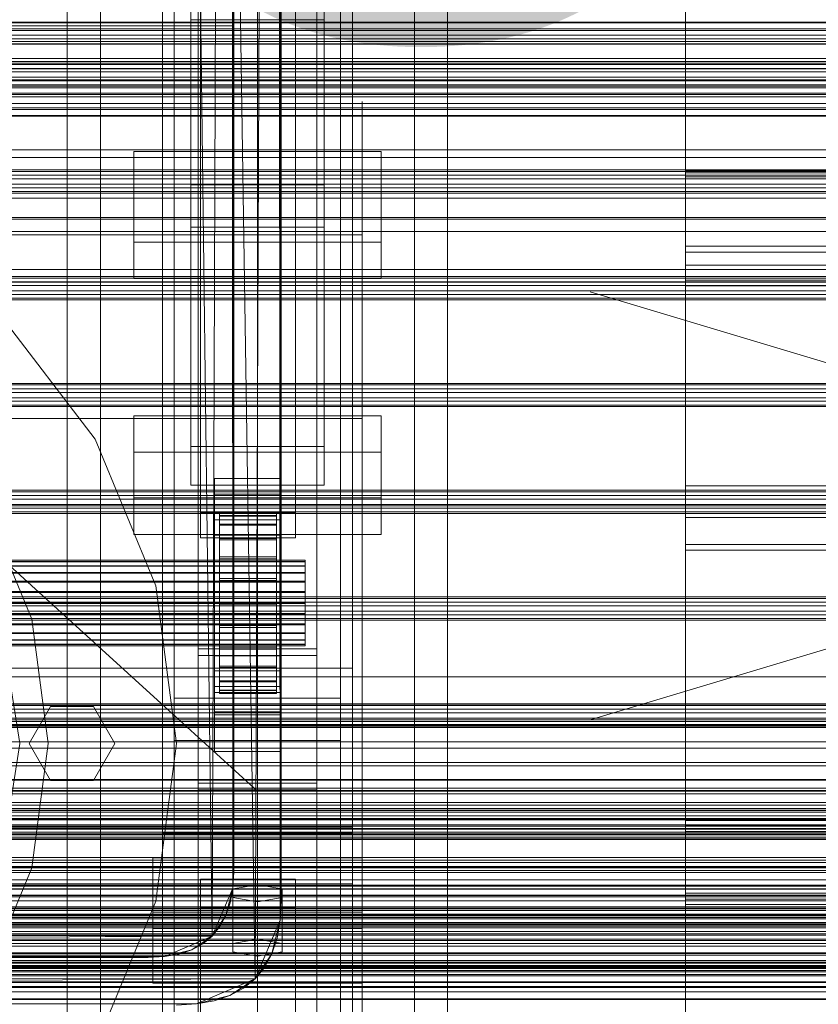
# Model space of a CAD drawing. Header units: millimetres. Extents: x -4738 to 65662, y -68080 to 6847.
# Tile 294 of 656: x 380 to 548, y -34305 to -34098. Entities that reach past the tile are written whole.
import ezdxf

# ---------------------------------------------------------------- set-up
doc = ezdxf.new("R2010")
doc.units = ezdxf.units.MM
for name, color, linetype, lineweight in [('COTAS_O', 1, 'Continuous', 0), ('COTAS_P', 1, 'Continuous', 0), ('frontal_briquetadora', 7, 'Continuous', 0), ('frontal_C01', 7, 'Continuous', 0), ('frontal_C02', 7, 'Continuous', 0), ('frontal_C03', 7, 'Continuous', 0), ('frontal_mezcladora', 7, 'Continuous', 0), ('frontal_secador', 7, 'Continuous', 0)]:
    doc.layers.add(name, color=color, linetype=linetype, lineweight=lineweight)
doc.dimstyles.new('R19_100', dxfattribs={"dimtxt": 250, "dimasz": 150, "dimexe": 150, "dimexo": 80, "dimgap": 100, "dimtad": 1, "dimtih": 1, "dimtoh": 1, "dimdsep": 46, "dimcen": 0.09, "dimadec": 0, "dimazin": 0, "dimtfac": 1, "dimtdec": 4, "dimtofl": 0, "dimtmove": 0, "dimatfit": 3, "dimfxl": 1, "dimtolj": 1, "dimtzin": 0, "dimarcsym": 0})

# ---------------------------------------------------------------- blocks, each defined once
blk = doc.blocks.new('DIM_R30_48')
at = {"layer": 'COTAS_O'}
for p, q in [((-1725, -33700), (-1575, -33655)), ((1725, -33700), (1575, -33655)), ((-1725, -34400), (-1725, -33700)), ((-1725, -33700), (1725, -33700)), ((-1725, -33700), (-1575, -33745)), ((1725, -33700), (1575, -33745)), ((1725, -34400), (1725, -33700))]:
    blk.add_line(p, q, dxfattribs=at)
blk.add_text('3450 O', height=250, dxfattribs=at).set_placement((0, -33600))
blk = doc.blocks.new('DIM_R30_49')
at = {"layer": 'COTAS_P'}
for p, q in [((-150, -32300), (550, -32300)), ((550, -32300), (505, -32450)), ((550, -34900), (550, -32300)), ((550, -32300), (595, -32450)), ((550, -34900), (505, -34750)), ((550, -34900), (595, -34750)), ((-150, -34900), (550, -34900))]:
    blk.add_line(p, q, dxfattribs=at)
blk.add_text('2600 P', height=250, rotation=90, dxfattribs=at).set_placement((450, -33600))
blk = doc.blocks.new('DIM_R30_52')
at = {"layer": 'COTAS_O'}
for p, q in [((-650, -34200), (-500, -34155)), ((650, -34200), (500, -34155)), ((-650, -34900), (-650, -34200)), ((-650, -34200), (650, -34200)), ((-650, -34200), (-500, -34245)), ((650, -34200), (500, -34245)), ((650, -34900), (650, -34200))]:
    blk.add_line(p, q, dxfattribs=at)
blk.add_text('1300 O', height=250, dxfattribs=at).set_placement((0, -34100))
blk = doc.blocks.new('DIM_R30_57')
at = {"layer": 'COTAS_P'}
for p, q in [((-305, -34680), (395, -34680)), ((395, -34680), (350, -34830)), ((395, -36000), (395, -34680)), ((395, -34680), (440, -34830)), ((395, -36000), (350, -35850)), ((395, -36000), (440, -35850)), ((-305, -36000), (395, -36000))]:
    blk.add_line(p, q, dxfattribs=at)
blk.add_text('1320 P', height=250, rotation=90, dxfattribs=at).set_placement((295, -35340))

msp = doc.modelspace()

# ---------------------------------------------------------------- linework, layer by layer
at = {"layer": 'frontal_briquetadora'}
for p, q in [((430, -34260), (430, -33820)), ((430, -34680), (430, -33820)), ((210, -34060), (430, -34260)), ((430, -34060), (430, -34490)), ((430, -34260), (430, -34060)), ((430, -34060), (430, -34496)), ((430, -34060), (430, -34305)), ((520, -34095.959), (520, -34099.014)), ((520, -34099.407), (520, -34096.156)), ((520, -34101.561), (520, -34097.371)), ((520, -34099.014), (520, -34104.133)), ((520, -34104.716), (520, -34099.407)), ((520, -34107.784), (520, -34101.561)), ((520, -34104.133), (520, -34111.255)), ((520, -34112.022), (520, -34104.716)), ((520, -34115.968), (520, -34107.784)), ((520, -34111.255), (520, -34120.296)), ((520, -34121.239), (520, -34112.022)), ((430, -34116.167), (430, -34115)), ((452, -34116.167), (452, -34115)), ((430, -34119.649), (430, -34116.167)), ((452, -34119.649), (452, -34116.167)), ((520, -34126.016), (520, -34115.968)), ((520, -34120.227), (520, -34117.813)), ((520, -34120.031), (520, -34117.866)), ((520, -34117.866), (520, -34118.139)), ((430, -34125.397), (430, -34119.649)), ((452, -34125.397), (452, -34119.649)), ((520, -34118.139), (520, -34120.796)), ((520, -34124.205), (520, -34120.031)), ((520, -34124.576), (520, -34120.227)), ((520, -34120.296), (520, -34131.152)), ((520, -34120.796), (520, -34125.31)), ((520, -34132.258), (520, -34121.239)), ((430, -34133.327), (430, -34125.397)), ((452, -34133.327), (452, -34125.397)), ((520, -34129.561), (520, -34124.205)), ((520, -34130), (520, -34124.576)), ((520, -34125.31), (520, -34130.788)), ((520, -34137.811), (520, -34126.016)), ((520, -34129.561), (750, -34129.561)), ((520, -34135.039), (520, -34129.561)), ((520, -34130), (750, -34130)), ((520, -34130), (520, -34135.424)), ((520, -34130.788), (750, -34130.788)), ((520, -34130.788), (520, -34136.144)), ((520, -34131.152), (520, -34143.694)), ((520, -34144.951), (520, -34132.258)), ((430, -34143.323), (430, -34133.327)), ((452, -34143.323), (452, -34133.327)), ((452, -34135.964), (452, -34134.226)), ((520, -34135.877), (520, -34133.712)), ((520, -34133.712), (520, -34133.985)), ((520, -34133.985), (520, -34136.641)), ((452, -34139.095), (452, -34135.964)), ((520, -34139.553), (520, -34135.039)), ((520, -34135.424), (520, -34139.773)), ((520, -34140.051), (520, -34135.877)), ((520, -34136.144), (520, -34140.318)), ((520, -34136.641), (520, -34141.156)), ((520, -34139.653), (520, -34137.24)), ((520, -34151.214), (520, -34137.811)), ((452, -34143), (452, -34139.095)), ((520, -34142.21), (520, -34139.553)), ((520, -34144.003), (520, -34139.653)), ((520, -34139.773), (520, -34142.187)), ((520, -34145.407), (520, -34140.051)), ((520, -34140.318), (520, -34142.483)), ((520, -34142.991), (520, -34140.827)), ((520, -34140.827), (520, -34141.1)), ((520, -34141.1), (520, -34143.756)), ((520, -34141.156), (520, -34146.634)), ((520, -34142.483), (520, -34142.21)), ((210, -34143), (452, -34143)), ((430, -34155.238), (430, -34143.323)), ((452, -34143), (452, -34146.905)), ((452, -34155.238), (452, -34143.323)), ((520, -34147.165), (520, -34142.991)), ((520, -34143.694), (520, -34157.775)), ((520, -34143.756), (520, -34148.271)), ((520, -34149.426), (520, -34144.003)), ((520, -34159.169), (520, -34144.951)), ((520, -34145.407), (750, -34145.407)), ((520, -34150.885), (520, -34145.407)), ((520, -34146.634), (750, -34146.634)), ((520, -34146.634), (520, -34151.99)), ((452, -34146.905), (452, -34150.036)), ((520, -34152.522), (520, -34147.165)), ((520, -34148.271), (520, -34153.748)), ((452, -34150.036), (452, -34151.774)), ((520, -34149.426), (750, -34149.426)), ((520, -34149.426), (520, -34154.85)), ((520, -34155.399), (520, -34150.885)), ((520, -34166.069), (520, -34151.214)), ((520, -34151.99), (520, -34156.164)), ((520, -34152.522), (750, -34152.522)), ((520, -34157.999), (520, -34152.522)), ((520, -34153.748), (750, -34153.748)), ((520, -34153.748), (520, -34159.105)), ((520, -34154.85), (520, -34159.199)), ((430, -34168.9), (430, -34155.238)), ((452, -34168.9), (452, -34155.238)), ((520, -34158.056), (520, -34155.399)), ((520, -34156.164), (520, -34158.329)), ((520, -34157.775), (520, -34173.231)), ((520, -34162.514), (520, -34157.999)), ((520, -34158.329), (520, -34158.056)), ((520, -34159.105), (520, -34163.279)), ((520, -34174.744), (520, -34159.169)), ((520, -34159.199), (520, -34161.613)), ((520, -34165.17), (520, -34162.514)), ((520, -34163.279), (520, -34165.443)), ((520, -34165.443), (520, -34165.17)), ((520, -34182.2), (520, -34166.069)), ((430, -34184.11), (430, -34168.9)), ((452, -34184.11), (452, -34168.9)), ((452, -34174.625), (452, -34172.888)), ((452, -34176.894), (452, -34173.435)), ((520, -34173.231), (520, -34189.88)), ((452, -34177.757), (452, -34174.625)), ((520, -34191.495), (520, -34174.744)), ((452, -34183.693), (452, -34176.894)), ((452, -34181.662), (452, -34177.757)), ((520, -34178.883), (520, -34177)), ((520, -34178.061), (520, -34177.118)), ((520, -34177.118), (520, -34179.937)), ((520, -34182.729), (520, -34178.061)), ((520, -34184.46), (520, -34178.883)), ((520, -34179.937), (520, -34186.409)), ((210, -34181.662), (452, -34181.662)), ((452, -34181.662), (452, -34185.567)), ((430, -34200.644), (430, -34184.11)), ((452, -34193.602), (452, -34183.693)), ((452, -34200.644), (452, -34184.11)), ((520, -34199.42), (520, -34182.2)), ((520, -34190.943), (520, -34182.729)), ((520, -34186.282), (520, -34184.117)), ((520, -34184.117), (520, -34184.39)), ((452, -34185.567), (452, -34188.698)), ((520, -34184.39), (520, -34187.047)), ((520, -34193.516), (520, -34184.46)), ((520, -34190.456), (520, -34186.282)), ((520, -34186.409), (520, -34196.286)), ((520, -34187.047), (520, -34191.561)), ((452, -34188.698), (452, -34190.436)), ((520, -34189.88), (520, -34207.527)), ((520, -34192.727), (520, -34190.313)), ((520, -34195.812), (520, -34190.456)), ((520, -34202.387), (520, -34190.943)), ((520, -34209.225), (520, -34191.495)), ((520, -34191.561), (520, -34197.039)), ((452, -34206.283), (452, -34193.602)), ((520, -34197.076), (520, -34192.727)), ((520, -34205.704), (520, -34193.516)), ((520, -34195.812), (750, -34195.812)), ((520, -34201.29), (520, -34195.812)), ((520, -34196.286), (520, -34209.187)), ((520, -34198.605), (520, -34196.441)), ((520, -34196.441), (520, -34196.713)), ((520, -34196.713), (520, -34199.37)), ((520, -34197.039), (750, -34197.039)), ((520, -34197.039), (520, -34202.395)), ((520, -34202.5), (520, -34197.076)), ((520, -34202.779), (520, -34198.605)), ((430, -34218.263), (430, -34200.644)), ((452, -34218.263), (452, -34200.644)), ((520, -34199.37), (520, -34203.885)), ((520, -34217.526), (520, -34199.42)), ((520, -34205.804), (520, -34201.29)), ((520, -34216.621), (520, -34202.387)), ((520, -34202.395), (520, -34206.569)), ((520, -34202.5), (750, -34202.5)), ((520, -34202.5), (520, -34207.924)), ((520, -34208.136), (520, -34202.779)), ((520, -34203.885), (520, -34209.362)), ((452, -34221.304), (452, -34206.283)), ((520, -34220.554), (520, -34205.704)), ((520, -34208.461), (520, -34205.804)), ((520, -34206.569), (520, -34208.734)), ((520, -34207.527), (520, -34225.965)), ((520, -34207.924), (520, -34212.273)), ((520, -34208.136), (750, -34208.136)), ((520, -34213.613), (520, -34208.136)), ((520, -34208.734), (520, -34208.461)), ((520, -34209.187), (520, -34224.618)), ((520, -34227.726), (520, -34209.225)), ((520, -34209.362), (750, -34209.362)), ((520, -34209.362), (520, -34214.719)), ((520, -34212.273), (520, -34214.687)), ((520, -34218.128), (520, -34213.613)), ((520, -34214.719), (520, -34218.892)), ((520, -34233.1), (520, -34216.621)), ((430, -34236.709), (430, -34218.263)), ((452, -34236.709), (452, -34218.263)), ((520, -34236.305), (520, -34217.526)), ((520, -34220.784), (520, -34218.128)), ((520, -34218.892), (520, -34221.057)), ((452, -34238.153), (452, -34221.304)), ((520, -34237.497), (520, -34220.554)), ((520, -34221.057), (520, -34220.784)), ((520, -34224.618), (520, -34241.985)), ((520, -34225.965), (520, -34244.978)), ((520, -34246.782), (520, -34227.726)), ((520, -34251.188), (520, -34233.1)), ((430, -34255.714), (430, -34236.709)), ((452, -34255.714), (452, -34236.709)), ((520, -34255.539), (520, -34236.305)), ((520, -34255.881), (520, -34237.497)), ((452, -34256.258), (452, -34238.153)), ((520, -34241.985), (520, -34260.62)), ((520, -34244.978), (520, -34264.342)), ((520, -34266.168), (520, -34246.782)), ((520, -34270.191), (520, -34251.188)), ((430, -34275), (430, -34255.714)), ((452, -34275), (452, -34255.714)), ((452, -34275), (452, -34256.258)), ((520, -34275), (520, -34255.539)), ((520, -34257.742), (520, -34255.577)), ((520, -34255.577), (520, -34255.85)), ((520, -34255.85), (520, -34258.506)), ((520, -34275), (520, -34255.881)), ((520, -34261.916), (520, -34257.742)), ((520, -34258.506), (520, -34263.021)), ((210, -34260), (430, -34260)), ((430, -34260), (430, -34305)), ((430, -34680), (430, -34260)), ((430, -34496), (430, -34260)), ((520, -34260.62), (520, -34279.809)), ((520, -34267.272), (520, -34261.916)), ((520, -34265.227), (520, -34262.813)), ((520, -34263.021), (520, -34268.499)), ((520, -34264.342), (520, -34283.832)), ((452, -34267.964), (452, -34266.226)), ((520, -34269.576), (520, -34265.227)), ((550, -34266.168), (520, -34266.168)), ((520, -34285.658), (520, -34266.168)), ((452, -34271.095), (452, -34267.964)), ((520, -34267.272), (750, -34267.272)), ((520, -34272.75), (520, -34267.272)), ((520, -34268.499), (750, -34268.499)), ((520, -34268.499), (520, -34273.855)), ((750, -34270.216), (200, -34270.216)), ((452, -34275), (452, -34271.095)), ((520, -34275), (520, -34269.576)), ((520, -34271.971), (520, -34269.806)), ((520, -34269.806), (520, -34270.079)), ((520, -34270.079), (520, -34272.736)), ((520, -34289.38), (520, -34270.191)), ((750, -34270.191), (520, -34270.191)), ((520, -34276.145), (520, -34271.971)), ((520, -34272.736), (520, -34277.25)), ((520, -34277.264), (520, -34272.75)), ((750, -34275), (200, -34275)), ((210, -34275), (452, -34275)), ((452, -34275), (430, -34275)), ((430, -34275), (430, -34294.286)), ((452, -34275), (452, -34278.905)), ((452, -34275), (452, -34293.742)), ((452, -34275), (452, -34294.286)), ((520, -34273.855), (520, -34278.029)), ((520, -34275), (750, -34275)), ((520, -34275), (520, -34280.424)), ((520, -34275), (520, -34294.119)), ((550, -34275), (520, -34275)), ((520, -34275), (520, -34294.461)), ((520, -34281.501), (520, -34276.145)), ((520, -34277.25), (520, -34282.728)), ((520, -34279.921), (520, -34277.264)), ((452, -34278.905), (452, -34282.036)), ((520, -34278.029), (520, -34280.194)), ((750, -34279.784), (200, -34279.784)), ((750, -34279.809), (520, -34279.809)), ((520, -34279.809), (520, -34298.812)), ((520, -34280.194), (520, -34279.921)), ((520, -34280.424), (520, -34284.773)), ((452, -34282.036), (452, -34283.774)), ((520, -34281.501), (750, -34281.501)), ((520, -34286.979), (520, -34281.501)), ((520, -34282.728), (750, -34282.728)), ((520, -34282.728), (520, -34288.084)), ((550, -34283.832), (520, -34283.832)), ((520, -34283.832), (520, -34303.218)), ((520, -34284.773), (520, -34287.187)), ((520, -34305.022), (520, -34285.658)), ((520, -34291.494), (520, -34286.979)), ((520, -34288.084), (520, -34292.258)), ((520, -34308.015), (520, -34289.38)), ((520, -34294.15), (520, -34291.494)), ((452, -34293.742), (452, -34311.847)), ((520, -34292.258), (520, -34294.423)), ((430, -34294.286), (430, -34313.291)), ((452, -34294.286), (452, -34313.291)), ((520, -34294.119), (520, -34312.503)), ((520, -34294.423), (520, -34294.15)), ((520, -34294.461), (520, -34313.695)), ((520, -34298.812), (520, -34316.9)), ((520, -34303.218), (520, -34322.274))]:
    msp.add_line(p, q, dxfattribs=at)
at = {"layer": 'frontal_C01'}
for p, q in [((410, -34323.351), (410, -33999.812)), ((450, -33999.812), (450, -34323.351)), ((410, -34371.499), (410, -34047.96)), ((410, -34372.443), (410, -34048.905)), ((450, -34371.499), (450, -34047.96)), ((450, -34048.905), (450, -34372.443)), ((417.5, -34657.873), (417.5, -34055.074)), ((442.5, -34055.074), (442.5, -34657.873)), ((418, -34201.387), (418, -34059.306)), ((438, -34059.306), (438, -34201.387)), ((412.5, -34343.381), (412.5, -34064.12)), ((418, -34064.699), (418, -34206.779)), ((438, -34206.779), (438, -34064.699)), ((447.5, -34064.12), (447.5, -34343.381)), ((412.5, -34351.469), (412.5, -34072.208)), ((447.5, -34351.469), (447.5, -34072.208)), ((417.5, -34684.054), (417.5, -34081.254)), ((442.5, -34684.054), (442.5, -34081.254)), ((425, -34085.38), (425, -34099.076)), ((410, -34410.962), (410, -34087.423)), ((450, -34410.962), (450, -34087.423)), ((425, -34110.632), (425, -34096.935)), ((425, -34099.076), (-425, -34099.076)), ((416, -34105.902), (416, -34097.813)), ((416, -34097.813), (444, -34097.813)), ((416, -34187.564), (416, -34097.813)), ((425, -34110.632), (425, -34099.076)), ((444, -34097.813), (444, -34105.902)), ((444, -34097.813), (444, -34187.564)), ((444, -34105.902), (416, -34105.902)), ((416, -34105.902), (416, -34195.653)), ((444, -34195.653), (444, -34105.902)), ((-425, -34110.632), (425, -34110.632)), ((404, -34198.31), (404, -34181.055)), ((404, -34181.055), (456, -34181.055)), ((404, -34188.758), (404, -34181.055)), ((456, -34181.055), (456, -34198.31)), ((456, -34181.055), (456, -34188.758)), ((444, -34187.564), (416, -34187.564)), ((416, -34187.564), (416, -34195.653)), ((444, -34195.653), (444, -34187.564)), ((456, -34188.758), (404, -34188.758)), ((404, -34188.758), (404, -34206.014)), ((456, -34206.014), (456, -34188.758)), ((421, -34197.535), (421, -34194.299)), ((421, -34194.299), (435, -34194.299)), ((421, -34234.744), (421, -34194.299)), ((435, -34194.299), (435, -34197.535)), ((435, -34194.299), (435, -34234.744)), ((416, -34195.653), (444, -34195.653)), ((456, -34198.31), (404, -34198.31)), ((404, -34198.31), (404, -34206.014)), ((435, -34197.535), (421, -34197.535)), ((421, -34197.535), (421, -34237.98)), ((435, -34237.98), (435, -34197.535)), ((456, -34206.014), (456, -34198.31)), ((438, -34201.387), (418, -34201.387)), ((418, -34201.387), (418, -34206.779)), ((422, -34211.454), (422, -34201.455)), ((422, -34201.455), (422, -34202.047)), ((422, -34201.455), (434, -34201.455)), ((422, -34202.157), (422, -34201.455)), ((422, -34211.734), (422, -34202.047)), ((422, -34202.047), (422, -34203.894)), ((422, -34202.047), (434, -34202.047)), ((422, -34211.787), (422, -34202.157)), ((422, -34202.157), (434, -34202.157)), ((422, -34204.106), (422, -34202.157)), ((434, -34202.047), (434, -34201.455)), ((434, -34201.455), (434, -34211.454)), ((434, -34201.455), (434, -34202.157)), ((434, -34203.894), (434, -34202.047)), ((434, -34202.047), (434, -34211.734)), ((434, -34202.157), (434, -34211.787)), ((434, -34202.157), (434, -34204.106)), ((438, -34206.779), (438, -34201.387)), ((421, -34206.163), (421, -34202.927)), ((421, -34202.927), (435, -34202.927)), ((421, -34243.372), (421, -34202.927)), ((422, -34212.609), (422, -34203.894)), ((422, -34203.894), (422, -34206.869)), ((422, -34203.894), (434, -34203.894)), ((422, -34212.71), (422, -34204.106)), ((422, -34204.106), (434, -34204.106)), ((422, -34207.17), (422, -34204.106)), ((434, -34206.869), (434, -34203.894)), ((434, -34203.894), (434, -34212.609)), ((434, -34204.106), (434, -34212.71)), ((434, -34204.106), (434, -34207.17)), ((435, -34202.927), (435, -34206.163)), ((435, -34202.927), (435, -34243.372)), ((404, -34206.014), (456, -34206.014)), ((418, -34206.779), (438, -34206.779)), ((435, -34206.163), (421, -34206.163)), ((421, -34206.163), (421, -34246.607)), ((422, -34214.019), (422, -34206.869)), ((422, -34206.869), (422, -34210.77)), ((422, -34206.869), (434, -34206.869)), ((434, -34210.77), (434, -34206.869)), ((434, -34206.869), (434, -34214.019)), ((435, -34246.607), (435, -34206.163)), ((422, -34214.161), (422, -34207.17)), ((422, -34207.17), (434, -34207.17)), ((422, -34211.138), (422, -34207.17)), ((434, -34207.17), (434, -34214.161)), ((434, -34207.17), (434, -34211.138)), ((422, -34215.866), (422, -34210.77)), ((422, -34210.77), (422, -34215.331)), ((422, -34210.77), (434, -34210.77)), ((434, -34215.331), (434, -34210.77)), ((434, -34210.77), (434, -34215.866)), ((-440, -34211.454), (440, -34211.454)), ((-440, -34211.734), (440, -34211.734)), ((-440, -34211.787), (440, -34211.787)), ((-440, -34212.609), (440, -34212.609)), ((-440, -34212.71), (440, -34212.71)), ((422, -34216.041), (422, -34211.138)), ((422, -34211.138), (434, -34211.138)), ((422, -34215.742), (422, -34211.138)), ((422, -34211.734), (422, -34211.454)), ((434, -34211.454), (422, -34211.454)), ((422, -34211.454), (422, -34211.787)), ((422, -34212.609), (422, -34211.734)), ((434, -34211.734), (422, -34211.734)), ((434, -34211.787), (422, -34211.787)), ((422, -34211.787), (422, -34212.71)), ((422, -34214.019), (422, -34212.609)), ((434, -34212.609), (422, -34212.609)), ((434, -34212.71), (422, -34212.71)), ((422, -34212.71), (422, -34214.161)), ((434, -34211.138), (434, -34216.041)), ((434, -34211.138), (434, -34215.742)), ((434, -34211.454), (434, -34211.734)), ((434, -34211.787), (434, -34211.454)), ((434, -34211.734), (434, -34212.609)), ((434, -34212.71), (434, -34211.787)), ((434, -34212.609), (434, -34214.019)), ((434, -34214.161), (434, -34212.71)), ((440, -34211.734), (440, -34211.454)), ((440, -34211.454), (440, -34211.787)), ((440, -34212.609), (440, -34211.734)), ((440, -34211.787), (440, -34212.71)), ((440, -34214.019), (440, -34212.609)), ((440, -34212.71), (440, -34214.161)), ((-440, -34214.019), (440, -34214.019)), ((-440, -34214.161), (440, -34214.161)), ((422, -34215.866), (422, -34214.019)), ((434, -34214.019), (422, -34214.019)), ((434, -34214.161), (422, -34214.161)), ((422, -34214.161), (422, -34216.041)), ((434, -34214.019), (434, -34215.866)), ((434, -34216.041), (434, -34214.161)), ((440, -34215.866), (440, -34214.019)), ((440, -34214.161), (440, -34216.041)), ((-440, -34215.866), (440, -34215.866)), ((-440, -34216.041), (440, -34216.041)), ((422, -34215.331), (422, -34218.027)), ((434, -34215.331), (422, -34215.331)), ((422, -34215.331), (422, -34220.241)), ((422, -34218.221), (422, -34215.742)), ((422, -34215.742), (434, -34215.742)), ((422, -34220.666), (422, -34215.742)), ((422, -34218.027), (422, -34215.866)), ((434, -34215.866), (422, -34215.866)), ((434, -34216.041), (422, -34216.041)), ((422, -34216.041), (422, -34218.221)), ((434, -34218.027), (434, -34215.331)), ((434, -34220.241), (434, -34215.331)), ((434, -34215.742), (434, -34218.221)), ((434, -34215.742), (434, -34220.666)), ((434, -34215.866), (434, -34218.027)), ((434, -34218.221), (434, -34216.041)), ((440, -34218.027), (440, -34215.866)), ((440, -34216.041), (440, -34218.221)), ((440, -34218.027), (-440, -34218.027)), ((-440, -34218.221), (440, -34218.221)), ((422, -34218.027), (434, -34218.027)), ((422, -34220.353), (422, -34218.027)), ((434, -34218.221), (422, -34218.221)), ((422, -34218.221), (422, -34220.554)), ((434, -34218.027), (434, -34220.353)), ((434, -34220.554), (434, -34218.221)), ((440, -34220.353), (440, -34218.027)), ((440, -34218.221), (440, -34220.554)), ((-440, -34220.353), (440, -34220.353)), ((-440, -34220.554), (440, -34220.554)), ((422, -34220.353), (422, -34220.241)), ((422, -34220.241), (422, -34225.165)), ((422, -34220.241), (434, -34220.241)), ((422, -34222.685), (422, -34220.353)), ((434, -34220.353), (422, -34220.353)), ((422, -34220.554), (422, -34220.666)), ((434, -34220.554), (422, -34220.554)), ((422, -34220.554), (422, -34222.88)), ((422, -34220.666), (434, -34220.666)), ((422, -34225.576), (422, -34220.666)), ((434, -34225.165), (434, -34220.241)), ((434, -34220.241), (434, -34220.353)), ((434, -34220.353), (434, -34222.685)), ((434, -34220.666), (434, -34220.554)), ((434, -34222.88), (434, -34220.554)), ((434, -34220.666), (434, -34225.576)), ((440, -34222.685), (440, -34220.353)), ((440, -34220.554), (440, -34222.88)), ((-440, -34222.685), (440, -34222.685)), ((-440, -34222.88), (440, -34222.88)), ((422, -34224.866), (422, -34222.685)), ((422, -34222.685), (422, -34225.165)), ((434, -34222.685), (422, -34222.685)), ((422, -34222.88), (422, -34225.576)), ((434, -34222.88), (422, -34222.88)), ((422, -34222.88), (422, -34225.04)), ((434, -34225.165), (434, -34222.685)), ((434, -34222.685), (434, -34224.866)), ((434, -34225.576), (434, -34222.88)), ((434, -34225.04), (434, -34222.88)), ((440, -34224.866), (440, -34222.685)), ((440, -34222.88), (440, -34225.04)), ((-440, -34224.866), (440, -34224.866)), ((-440, -34225.04), (440, -34225.04)), ((422, -34226.746), (422, -34224.866)), ((422, -34224.866), (422, -34229.769)), ((434, -34224.866), (422, -34224.866)), ((422, -34225.04), (422, -34230.137)), ((434, -34225.04), (422, -34225.04)), ((422, -34225.04), (422, -34226.888)), ((422, -34225.165), (422, -34229.769)), ((422, -34225.165), (434, -34225.165)), ((422, -34225.576), (434, -34225.576)), ((422, -34230.137), (422, -34225.576)), ((434, -34229.769), (434, -34224.866)), ((434, -34224.866), (434, -34226.746)), ((434, -34230.137), (434, -34225.04)), ((434, -34226.888), (434, -34225.04)), ((434, -34229.769), (434, -34225.165)), ((434, -34225.576), (434, -34230.137)), ((440, -34226.746), (440, -34224.866)), ((440, -34225.04), (440, -34226.888)), ((-440, -34226.746), (440, -34226.746)), ((-440, -34226.888), (440, -34226.888)), ((422, -34228.197), (422, -34226.746)), ((422, -34226.746), (422, -34233.737)), ((434, -34226.746), (422, -34226.746)), ((422, -34226.888), (422, -34234.038)), ((434, -34226.888), (422, -34226.888)), ((422, -34226.888), (422, -34228.297)), ((434, -34233.737), (434, -34226.746)), ((434, -34226.746), (434, -34228.197)), ((434, -34234.038), (434, -34226.888)), ((434, -34228.297), (434, -34226.888)), ((440, -34228.197), (440, -34226.746)), ((440, -34226.888), (440, -34228.297)), ((-440, -34228.197), (440, -34228.197)), ((-440, -34228.297), (440, -34228.297)), ((-440, -34229.12), (440, -34229.12)), ((-440, -34229.172), (440, -34229.172)), ((-440, -34229.453), (440, -34229.453)), ((422, -34229.12), (422, -34228.197)), ((422, -34228.197), (422, -34236.8)), ((434, -34228.197), (422, -34228.197)), ((422, -34228.297), (422, -34237.013)), ((434, -34228.297), (422, -34228.297)), ((422, -34228.297), (422, -34229.172)), ((422, -34229.453), (422, -34229.12)), ((422, -34229.12), (422, -34238.75)), ((434, -34229.12), (422, -34229.12)), ((422, -34229.172), (422, -34238.86)), ((434, -34229.172), (422, -34229.172)), ((422, -34229.172), (422, -34229.453)), ((422, -34229.453), (422, -34239.452)), ((434, -34229.453), (422, -34229.453)), ((434, -34236.8), (434, -34228.197)), ((434, -34228.197), (434, -34229.12)), ((434, -34237.013), (434, -34228.297)), ((434, -34229.172), (434, -34228.297)), ((434, -34238.75), (434, -34229.12)), ((434, -34229.12), (434, -34229.453)), ((434, -34238.86), (434, -34229.172)), ((434, -34229.453), (434, -34229.172)), ((434, -34239.452), (434, -34229.453)), ((440, -34229.12), (440, -34228.197)), ((440, -34228.297), (440, -34229.172)), ((440, -34229.453), (440, -34229.12)), ((440, -34229.172), (440, -34229.453)), ((421, -34243.988), (421, -34231.586)), ((421, -34231.586), (435, -34231.586)), ((421, -34239.289), (421, -34231.586)), ((422, -34229.769), (422, -34233.737)), ((422, -34229.769), (434, -34229.769)), ((422, -34230.137), (434, -34230.137)), ((422, -34234.038), (422, -34230.137)), ((434, -34233.737), (434, -34229.769)), ((434, -34230.137), (434, -34234.038)), ((435, -34231.586), (435, -34243.988)), ((435, -34231.586), (435, -34239.289)), ((422, -34233.737), (422, -34236.8)), ((422, -34233.737), (434, -34233.737)), ((434, -34236.8), (434, -34233.737)), ((435, -34234.744), (421, -34234.744)), ((421, -34234.744), (421, -34237.98)), ((422, -34234.038), (434, -34234.038)), ((422, -34237.013), (422, -34234.038)), ((434, -34234.038), (434, -34237.013)), ((435, -34237.98), (435, -34234.744)), ((421, -34237.98), (435, -34237.98)), ((422, -34236.8), (422, -34238.75)), ((422, -34236.8), (434, -34236.8)), ((422, -34237.013), (434, -34237.013)), ((422, -34238.86), (422, -34237.013)), ((434, -34238.75), (434, -34236.8)), ((434, -34237.013), (434, -34238.86)), ((435, -34239.289), (421, -34239.289)), ((421, -34239.289), (421, -34251.692)), ((422, -34238.75), (422, -34239.452)), ((422, -34238.75), (434, -34238.75)), ((422, -34238.86), (434, -34238.86)), ((422, -34239.452), (422, -34238.86)), ((422, -34239.452), (434, -34239.452)), ((434, -34239.452), (434, -34238.75)), ((434, -34238.86), (434, -34239.452)), ((435, -34251.692), (435, -34239.289)), ((435, -34243.372), (421, -34243.372)), ((421, -34243.372), (421, -34246.607)), ((435, -34243.988), (421, -34243.988)), ((421, -34243.988), (421, -34251.692)), ((435, -34246.607), (435, -34243.372)), ((435, -34251.692), (435, -34243.988)), ((421, -34246.607), (435, -34246.607)), ((421, -34251.692), (435, -34251.692))]:
    msp.add_line(p, q, dxfattribs=at)
at = {"layer": 'frontal_C02'}
for p, q in [((390, -35975), (390, -33530.372)), ((397, -35975), (397, -33530.372)), ((463, -35975), (463, -33530.372)), ((470, -35975), (470, -33530.372)), ((417.5, -34231.462), (417.5, -33692.436)), ((442.5, -33692.436), (442.5, -34231.462)), ((417.5, -34258.348), (417.5, -33719.322)), ((442.5, -34258.348), (442.5, -33719.322)), ((410, -34221.042), (410, -33863.38)), ((450, -33863.38), (450, -34221.042)), ((410, -34268.769), (410, -33911.107)), ((450, -34268.769), (450, -33911.107)), ((390, -35975), (390, -34035.57)), ((397, -35975), (397, -34035.57)), ((463, -35975), (463, -34035.57)), ((470, -35975), (470, -34035.57)), ((416, -34132.492), (416, -34041.93)), ((444, -34041.93), (444, -34132.492)), ((410, -34402.112), (410, -34044.45)), ((450, -34044.45), (450, -34402.112)), ((416, -34050.871), (416, -34141.434)), ((444, -34141.434), (444, -34050.871)), ((412.5, -34240.435), (412.5, -34059.07)), ((447.5, -34059.07), (447.5, -34240.435)), ((412.5, -34249.376), (412.5, -34068.012)), ((447.5, -34249.376), (447.5, -34068.012)), ((410, -34440.294), (410, -34082.632)), ((450, -34440.294), (450, -34082.632)), ((404, -34144.591), (404, -34125.516)), ((404, -34125.516), (456, -34125.516)), ((404, -34133.152), (404, -34125.516)), ((456, -34125.516), (456, -34144.591)), ((456, -34125.516), (456, -34133.152)), ((456, -34133.152), (404, -34133.152)), ((404, -34133.152), (404, -34152.228)), ((444, -34132.492), (416, -34132.492)), ((416, -34132.492), (416, -34141.434)), ((444, -34141.434), (444, -34132.492)), ((456, -34152.228), (456, -34133.152)), ((416, -34141.434), (444, -34141.434)), ((456, -34144.591), (404, -34144.591)), ((404, -34144.591), (404, -34152.228)), ((456, -34152.228), (456, -34144.591)), ((404, -34152.228), (456, -34152.228)), ((450, -34221.042), (410, -34221.042)), ((410, -34221.042), (410, -34268.769)), ((410, -34578.704), (410, -34221.042)), ((450, -34268.769), (450, -34221.042)), ((450, -34221.042), (450, -34578.704)), ((442.5, -34230.064), (417.5, -34230.064)), ((417.5, -34230.064), (417.5, -34259.747)), ((417.5, -34406.362), (417.5, -34230.064)), ((417.5, -34258.348), (417.5, -34231.462)), ((417.5, -34231.462), (442.5, -34231.462)), ((442.5, -34259.747), (442.5, -34230.064)), ((442.5, -34230.064), (442.5, -34406.362)), ((442.5, -34231.462), (442.5, -34258.348)), ((-450, -34234.172), (450, -34234.172)), ((450, -34234.172), (450, -34246.094)), ((450, -34234.172), (450, -34267.581)), ((447.5, -34240.435), (412.5, -34240.435)), ((412.5, -34240.435), (412.5, -34249.376)), ((447.5, -34249.376), (447.5, -34240.435)), ((450, -34246.094), (-450, -34246.094)), ((450, -34279.503), (450, -34246.094)), ((412.5, -34249.376), (447.5, -34249.376)), ((442.5, -34258.348), (417.5, -34258.348)), ((417.5, -34259.747), (442.5, -34259.747)), ((417.5, -34436.044), (417.5, -34259.747)), ((442.5, -34436.044), (442.5, -34259.747)), ((450, -34267.581), (-450, -34267.581)), ((410, -34268.769), (450, -34268.769)), ((410, -34626.431), (410, -34268.769)), ((450, -34279.503), (450, -34267.581)), ((450, -34626.431), (450, -34268.769)), ((408, -34288.94), (408, -34274.037)), ((408, -34274.037), (452, -34274.037)), ((408, -34285.492), (408, -34274.037)), ((452, -34274.037), (452, -34288.94)), ((452, -34274.037), (452, -34285.492)), ((418, -34284.469), (418, -34278.508)), ((418, -34278.508), (438, -34278.508)), ((418, -34422.539), (418, -34278.508)), ((438, -34278.508), (438, -34284.469)), ((438, -34278.508), (438, -34422.539)), ((-450, -34279.503), (450, -34279.503)), ((430, -34279.7), (424.804, -34280.595)), ((424.804, -34280.595), (424.804, -34282.383)), ((424.804, -34292.049), (424.804, -34280.595)), ((435.196, -34280.595), (430, -34279.7)), ((430, -34291.155), (430, -34279.7)), ((435.196, -34282.383), (435.196, -34280.595)), ((435.196, -34292.049), (435.196, -34280.595)), ((424.804, -34282.383), (430, -34283.277)), ((424.804, -34293.838), (424.804, -34282.383)), ((430, -34283.277), (435.196, -34282.383)), ((430, -34283.277), (430, -34294.732)), ((435.196, -34293.838), (435.196, -34282.383)), ((452, -34285.492), (408, -34285.492)), ((408, -34285.492), (408, -34300.395)), ((438, -34284.469), (418, -34284.469)), ((418, -34284.469), (418, -34428.5)), ((438, -34428.5), (438, -34284.469)), ((452, -34300.395), (452, -34285.492)), ((452, -34288.94), (408, -34288.94)), ((408, -34288.94), (408, -34300.395)), ((452, -34300.395), (452, -34288.94)), ((424.804, -34292.049), (430, -34291.155)), ((430, -34291.155), (435.196, -34292.049)), ((424.804, -34293.838), (424.804, -34292.049)), ((430, -34294.732), (424.804, -34293.838)), ((435.196, -34293.838), (430, -34294.732)), ((435.196, -34292.049), (435.196, -34293.838)), ((408, -34300.395), (452, -34300.395))]:
    msp.add_line(p, q, dxfattribs=at)
at = {"layer": 'frontal_C03'}
for p, q in [((1496, -34098.323), (-1496, -34098.323)), ((1496, -34098.441), (-1496, -34098.441)), ((1496, -34099.707), (-1496, -34099.707)), ((1496, -34100.042), (-1496, -34100.042)), ((-1250, -34100.999), (1250, -34100.999)), ((1496, -34102.381), (-1496, -34102.381)), ((1496, -34102.883), (-1496, -34102.883)), ((1250, -34102.892), (-1250, -34102.892)), ((-1496, -34105.94), (1496, -34105.94)), ((1496, -34106.531), (-1496, -34106.531)), ((1250, -34106.898), (-1250, -34106.898)), ((1250, -34107.214), (-1250, -34107.214)), ((1250, -34108.008), (-1250, -34108.008)), ((-1250, -34108.773), (1250, -34108.773)), ((1496, -34109.84), (-1496, -34109.84)), ((1496, -34110.431), (-1496, -34110.431)), ((1250, -34109.895), (-1250, -34109.895)), ((1250, -34110.66), (-1250, -34110.66)), ((1250, -34111.454), (-1250, -34111.454)), ((1496, -34113.488), (-1496, -34113.488)), ((1250, -34111.77), (-1250, -34111.77)), ((1250, -34113.479), (-1250, -34113.479)), ((1496, -34113.989), (-1496, -34113.989)), ((1250, -34115.372), (-1250, -34115.372)), ((1496, -34116.329), (-1496, -34116.329)), ((1496, -34116.664), (-1496, -34116.664)), ((1496, -34117.93), (-1496, -34117.93)), ((1496, -34118.048), (-1496, -34118.048)), ((1250, -34125.153), (-1250, -34125.153)), ((1250, -34126.758), (-1250, -34126.758)), ((1250, -34129.355), (-1250, -34129.355)), ((1250, -34129.672), (-1250, -34129.672)), ((1250, -34130.466), (-1250, -34130.466)), ((-1250, -34131.23), (1250, -34131.23)), ((1250, -34132.353), (-1250, -34132.353)), ((1250, -34133.117), (-1250, -34133.117)), ((1250, -34133.911), (-1250, -34133.911)), ((1250, -34134.228), (-1250, -34134.228)), ((1250, -34134.244), (-1250, -34134.244)), ((1250, -34135.316), (-1250, -34135.316)), ((1250, -34139.368), (-1250, -34139.368)), ((1250, -34139.744), (-1250, -34139.744)), ((1250, -34151.813), (-1250, -34151.813)), ((1250, -34152.13), (-1250, -34152.13)), ((1250, -34152.924), (-1250, -34152.924)), ((-1250, -34153.688), (1250, -34153.688)), ((1250, -34154.811), (-1250, -34154.811)), ((1250, -34155.575), (-1250, -34155.575)), ((1250, -34156.369), (-1250, -34156.369)), ((1250, -34156.685), (-1250, -34156.685)), ((1250, -34174.271), (-1250, -34174.271)), ((1250, -34174.587), (-1250, -34174.587)), ((1250, -34175.381), (-1250, -34175.381)), ((-1250, -34176.145), (1250, -34176.145)), ((1250, -34177.268), (-1250, -34177.268)), ((1250, -34178.033), (-1250, -34178.033)), ((1250, -34178.827), (-1250, -34178.827)), ((1250, -34179.143), (-1250, -34179.143)), ((1250, -34196.728), (-1250, -34196.728)), ((1250, -34197.045), (-1250, -34197.045)), ((1250, -34197.839), (-1250, -34197.839)), ((-1250, -34198.603), (1250, -34198.603)), ((1250, -34199.726), (-1250, -34199.726)), ((1250, -34200.49), (-1250, -34200.49)), ((1250, -34201.284), (-1250, -34201.284)), ((1250, -34201.601), (-1250, -34201.601)), ((1250, -34219.186), (-1250, -34219.186)), ((1250, -34219.503), (-1250, -34219.503)), ((1250, -34220.297), (-1250, -34220.297)), ((-1250, -34221.061), (1250, -34221.061)), ((1250, -34222.184), (-1250, -34222.184)), ((1250, -34222.948), (-1250, -34222.948)), ((1250, -34223.742), (-1250, -34223.742)), ((1250, -34224.058), (-1250, -34224.058)), ((1250, -34241.644), (-1250, -34241.644)), ((1250, -34241.96), (-1250, -34241.96)), ((1250, -34242.754), (-1250, -34242.754)), ((-1250, -34243.518), (1250, -34243.518)), ((1250, -34244.641), (-1250, -34244.641)), ((1250, -34245.405), (-1250, -34245.405)), ((1250, -34246.199), (-1250, -34246.199)), ((1250, -34246.516), (-1250, -34246.516)), ((1250, -34264.101), (-1250, -34264.101)), ((1250, -34264.418), (-1250, -34264.418)), ((1250, -34265.212), (-1250, -34265.212)), ((1250, -34265.753), (-1250, -34265.753)), ((-1250, -34265.976), (1250, -34265.976)), ((1250, -34266.047), (-1250, -34266.047)), ((1250, -34267.099), (-1250, -34267.099)), ((1250, -34267.863), (-1250, -34267.863)), ((1250, -34268.657), (-1250, -34268.657)), ((1250, -34268.974), (-1250, -34268.974)), ((1250, -34269.213), (-1250, -34269.213)), ((1250, -34270.05), (-1250, -34270.05)), ((1250, -34275.899), (-1250, -34275.899)), ((1250, -34277.153), (-1250, -34277.153)), ((1496, -34280.547), (-1496, -34280.547)), ((1496, -34280.664), (-1496, -34280.664)), ((1496, -34281.93), (-1496, -34281.93)), ((1496, -34282.265), (-1496, -34282.265)), ((1496, -34284.605), (-1496, -34284.605)), ((1496, -34285.106), (-1496, -34285.106)), ((-1250, -34284.794), (1250, -34284.794)), ((1250, -34286.273), (-1250, -34286.273)), ((1250, -34286.559), (-1250, -34286.559)), ((1250, -34286.875), (-1250, -34286.875)), ((1250, -34287.669), (-1250, -34287.669)), ((-1496, -34288.163), (1496, -34288.163)), ((1496, -34288.754), (-1496, -34288.754)), ((-1250, -34288.434), (1250, -34288.434)), ((1250, -34289.556), (-1250, -34289.556)), ((1250, -34290.321), (-1250, -34290.321)), ((1250, -34291.115), (-1250, -34291.115)), ((1250, -34291.431), (-1250, -34291.431)), ((1496, -34292.063), (-1496, -34292.063)), ((1496, -34292.655), (-1496, -34292.655)), ((1496, -34295.711), (-1496, -34295.711)), ((1250, -34294.544), (-1250, -34294.544)), ((1496, -34296.213), (-1496, -34296.213)), ((1250, -34296.023), (-1250, -34296.023)), ((1250, -34296.711), (-1250, -34296.711)), ((1250, -34297.088), (-1250, -34297.088)), ((1496, -34298.552), (-1496, -34298.552)), ((1496, -34298.887), (-1496, -34298.887)), ((1496, -34300.153), (-1496, -34300.153)), ((1496, -34300.271), (-1496, -34300.271)), ((1250, -34301.139), (-1250, -34301.139)), ((1250, -34302.211), (-1250, -34302.211)), ((1250, -34303.665), (-1250, -34303.665))]:
    msp.add_line(p, q, dxfattribs=at)
at = {"layer": 'frontal_mezcladora'}
for p, q in [((375.51, -34159.49), (395.851, -34186)), ((395.851, -34186), (408.639, -34216.871)), ((372.469, -34199.5), (382.559, -34223.859)), ((408.639, -34216.871), (413, -34250)), ((375.35, -34220.643), (380, -34250)), ((382.559, -34223.859), (386, -34250)), ((382, -34250), (386.5, -34242.206)), ((386.5, -34242.206), (395.5, -34242.206)), ((395.5, -34242.206), (400, -34250)), ((380, -34250), (375.35, -34279.357)), ((386.5, -34257.794), (382, -34250)), ((386, -34250), (382.559, -34276.141)), ((400, -34250), (395.5, -34257.794)), ((413, -34250), (408.639, -34283.129)), ((395.5, -34257.794), (386.5, -34257.794)), ((382.559, -34276.141), (372.469, -34300.5)), ((408.639, -34283.129), (395.851, -34314))]:
    msp.add_line(p, q, dxfattribs=at)
at = {"layer": 'frontal_secador'}
for p, q in [((429.5, -34299.5), (413, -33215)), ((420.5, -34290.5), (407, -33225)), ((429.5, -34299.5), (434.12, -33229.08)), ((434.78, -34287.18), (434.12, -33229.08)), ((420.5, -34290.5), (424.28, -33236.52)), ((424.82, -34280.42), (424.28, -33236.52)), ((434.78, -34287.18), (435, -33237)), ((435, -33237), (435, -34283)), ((424.82, -34280.42), (425, -33243)), ((425, -33243), (425, -34277)), ((1360, -34101.784), (-1360, -34101.784)), ((1360, -34108.141), (-1360, -34108.141)), ((1360, -34112.137), (-1360, -34112.137)), ((1360, -34113.5), (-1360, -34113.5)), ((1250, -34113.25), (-1250, -34113.25)), ((1250, -34129.715), (-1250, -34129.715)), ((1250, -34142.349), (-1250, -34142.349)), ((1250, -34150.291), (-1250, -34150.291)), ((1250, -34153), (-1250, -34153)), ((-1250, -34236), (1250, -34236)), ((-1250, -34242), (1250, -34242)), ((-1250, -34245), (1250, -34245)), ((1250, -34246), (-1250, -34246)), ((-1250, -34246.659), (1250, -34246.659)), ((1250, -34249.659), (-1250, -34249.659)), ((-1250, -34251), (1250, -34251)), ((1250, -34254), (-1250, -34254)), ((-1250, -34254.728), (1250, -34254.728)), ((-1250, -34257.588), (1250, -34257.588)), ((1250, -34257.611), (-1250, -34257.611)), ((1250, -34257.728), (-1250, -34257.728)), ((-1250, -34259.387), (1250, -34259.387)), ((1250, -34259.918), (-1250, -34259.918)), ((-1250, -34260), (1250, -34260)), ((1250, -34260.588), (-1250, -34260.588)), ((1250, -34262.387), (-1250, -34262.387)), ((1250, -34263), (-1250, -34263)), ((-1250, -34263.65), (1250, -34263.65)), ((1250, -34264), (-1250, -34264)), ((1250, -34267.382), (-1250, -34267.382)), ((-1250, -34268), (1250, -34268)), ((1250, -34269.689), (-1250, -34269.689)), ((1250, -34274), (-1250, -34274)), ((1250, -34274.545), (-1250, -34274.545)), ((1250, -34276), (-1250, -34276)), ((1250, -34276.144), (-1250, -34276.144)), ((1250, -34276.709), (-1250, -34276.709)), ((425, -34277), (424.82, -34280.42)), ((1250, -34278.686), (-1250, -34278.686)), ((1250, -34280), (-1250, -34280)), ((420.5, -34290.5), (424.82, -34280.42)), ((423.38, -34286.18), (424.82, -34280.42)), ((424.82, -34280.42), (424.28, -34283.48)), ((1320, -34282), (-1320, -34282)), ((1320, -34282.273), (-1320, -34282.273)), ((1320, -34283.072), (-1320, -34283.072)), ((1250, -34282), (-1250, -34282)), ((424.28, -34283.48), (423.38, -34286.18)), ((435, -34283), (434.78, -34287.18)), ((1320, -34284.343), (-1320, -34284.343)), ((1250, -34284.651), (-1250, -34284.651)), ((1320, -34286), (-1320, -34286)), ((1250, -34285.859), (-1250, -34285.859)), ((-1250, -34286), (1250, -34286)), ((420.5, -34290.5), (423.38, -34286.18)), ((423.38, -34286.18), (422.12, -34288.52)), ((429.5, -34299.5), (434.78, -34287.18)), ((433.02, -34294.22), (434.78, -34287.18)), ((434.78, -34287.18), (434.12, -34290.92)), ((1320, -34287.929), (-1320, -34287.929)), ((-422.12, -34288.52), (420.5, -34290.5)), ((422.12, -34288.52), (420.5, -34290.5)), ((-1320, -34290), (1320, -34290)), ((-1250, -34290), (1250, -34290)), ((-413.48, -34294.28), (420.5, -34290.5)), ((410.42, -34294.82), (420.5, -34290.5)), ((416.18, -34293.38), (420.5, -34290.5)), ((420.5, -34290.5), (418.52, -34292.12)), ((434.12, -34290.92), (433.02, -34294.22)), ((1320, -34292.071), (-1320, -34292.071)), ((410.42, -34294.82), (416.18, -34293.38)), ((416.18, -34293.38), (413.48, -34294.28)), ((418.52, -34292.12), (416.18, -34293.38)), ((1320, -34294), (-1320, -34294)), ((1320, -34295.657), (-1320, -34295.657)), ((1250, -34294.141), (-1250, -34294.141)), ((-413.48, -34294.28), (410.42, -34294.82)), ((-407, -34295), (410.42, -34294.82)), ((407, -34295), (-407, -34295)), ((410.42, -34294.82), (407, -34295)), ((413.48, -34294.28), (410.42, -34294.82)), ((429.5, -34299.5), (433.02, -34294.22)), ((433.02, -34294.22), (431.48, -34297.08)), ((1320, -34296.928), (-1320, -34296.928)), ((1320, -34297.727), (-1320, -34297.727)), ((1320, -34298), (-1320, -34298)), ((1250, -34297.285), (-1250, -34297.285)), ((1250, -34298), (-1250, -34298)), ((-431.48, -34297.08), (429.5, -34299.5)), ((431.48, -34297.08), (429.5, -34299.5)), ((-420.92, -34304.12), (429.5, -34299.5)), ((417.18, -34304.78), (429.5, -34299.5)), ((424.22, -34303.02), (429.5, -34299.5)), ((429.5, -34299.5), (427.08, -34301.48)), ((1250, -34301.314), (-1250, -34301.314)), ((427.08, -34301.48), (424.22, -34303.02)), ((1250, -34303.856), (-1250, -34303.856)), ((-420.92, -34304.12), (417.18, -34304.78)), ((417.18, -34304.78), (424.22, -34303.02)), ((420.92, -34304.12), (417.18, -34304.78)), ((424.22, -34303.02), (420.92, -34304.12)), ((-413, -34305), (417.18, -34304.78)), ((417.18, -34304.78), (413, -34305))]:
    msp.add_line(p, q, dxfattribs=at)

# ---------------------------------------------------------------- dimensions: what is measured, and where the dimension line sits
at = {"layer": 'COTAS_O'}
for p1, p2, picture, middle in [((-1725, -34400), (1725, -34400), 'DIM_R30_48', (0, -33700)), ((-650, -34900), (650, -34900), 'DIM_R30_52', (0, -34200))]:
    dim = msp.add_aligned_dim(p1=p1, p2=p2, distance=700, text='<> O', dimstyle='R19_100', dxfattribs=at)
    dim.commit()
    dim.dimension.update_dxf_attribs({"geometry": picture, "text_midpoint": middle})
at = {"layer": 'COTAS_P'}
for p1, p2, picture, middle in [((-150, -34900), (-150, -32300), 'DIM_R30_49', (550, -33600)), ((-305, -36000), (-305, -34680), 'DIM_R30_57', (395, -35340))]:
    dim = msp.add_aligned_dim(p1=p1, p2=p2, distance=-700, text='<> P', dimstyle='R19_100', dxfattribs=at)
    dim.commit()
    dim.dimension.update_dxf_attribs({"geometry": picture, "text_midpoint": middle})

doc.saveas('drawing.dxf')
